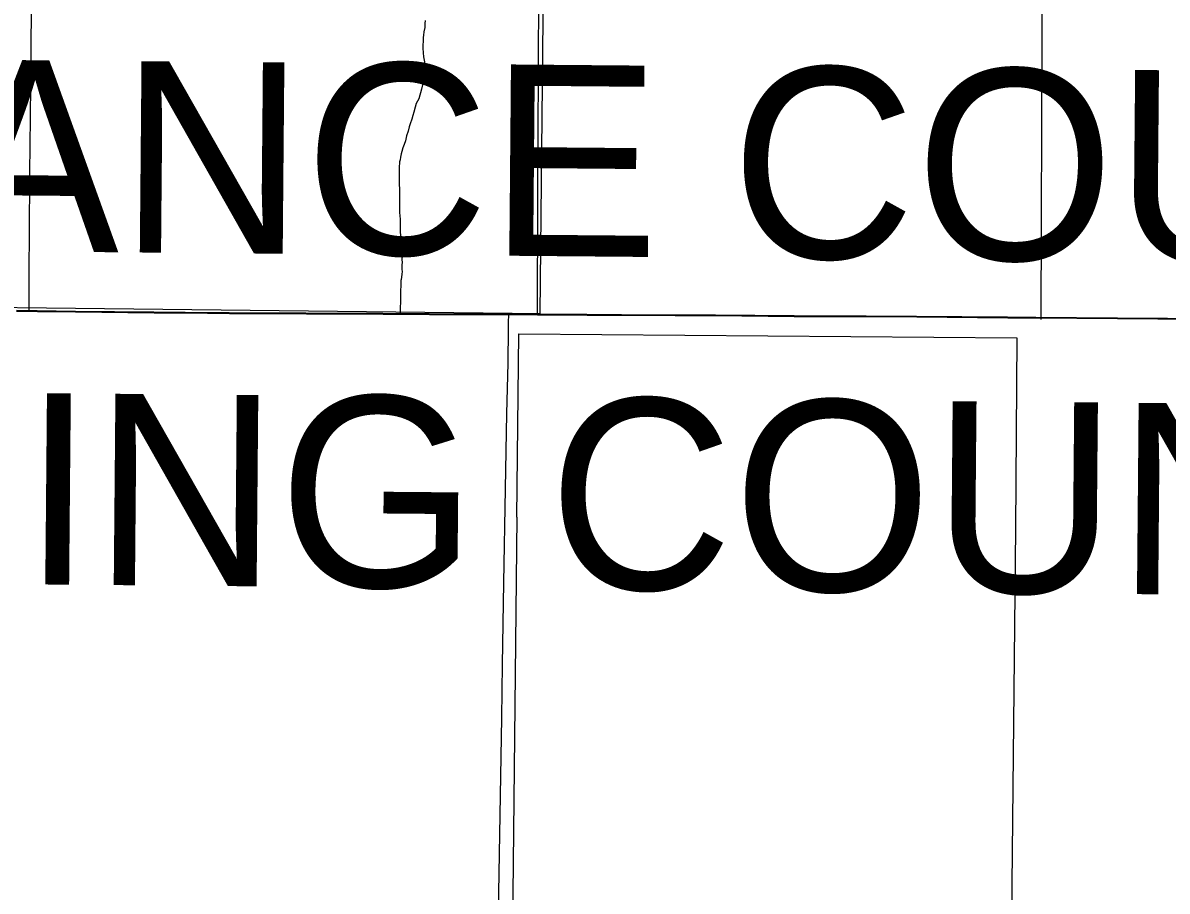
# Model space of a CAD drawing. Extents: x 2.4 to 73.1, y 4.5 to 25.6.
# Drawn here: x 31.761 to 32.327, y 21.341 to 21.77 of the extents above; entities that cross this region are included whole.
import ezdxf

# ---------------------------------------------------------------- set-up
doc = ezdxf.new("R2010")
doc.units = 0
for name, color, linetype in [('GM_X_County_Road', 7, 'Continuous'), ('GM_X_County_Text', 7, 'Continuous'), ('GM_X_Minor_River', 7, 'Continuous'), ('GM_X_Section', 7, 'Continuous'), ('GM_X_Township', 7, 'Continuous'), ('GM_X_Township_Road', 7, 'Continuous'), ('SH_Cut_Line', 7, 'Continuous')]:
    doc.layers.add(name, color=color, linetype=linetype)

msp = doc.modelspace()

# ---------------------------------------------------------------- linework, layer by layer
at = {"layer": 'GM_X_County_Road'}
for points in [[(32.01559, 21.62599), (32.01587, 21.6822), (32.01599, 21.72292), (32.01612, 21.73939), (32.01608, 21.75059), (32.01611, 21.75866), (32.01625, 21.77576), (32.01637, 21.78633), (32.01641, 21.79628), (32.01652, 21.81088), (32.01653, 21.84352), (32.01692, 21.89076), (32.01728, 21.91531), (32.01744, 21.93054), (32.01781, 21.95229), (32.01818, 21.97468), (32.01839, 21.99301), (32.01874, 22.016), (32.01908, 22.03558), (32.01953, 22.05888), (32.01979, 22.08686), (32.02001, 22.09835), (32.02057, 22.1494)], [(31.99463, 21.2135), (31.99463, 21.21505), (31.9947, 21.22159), (31.99486, 21.23681), (31.99511, 21.2539), (31.99552, 21.27565), (31.99585, 21.29586), (31.99613, 21.32072), (31.99801, 21.42639), (31.99827, 21.45281), (31.99906, 21.49321), (31.99984, 21.53983), (32.00054, 21.57713), (32.00115, 21.60199), (32.00135, 21.61908), (32.00136, 21.62218), (32.00138, 21.62605)]]:
    msp.add_lwpolyline(points, dxfattribs=at)
at = {"layer": 'GM_X_Minor_River'}
for points in [[(32.26527, 21.77802), (32.26528, 21.76956)], [(31.96011, 21.77165), (31.9599, 21.77013), (31.95987, 21.76823), (31.95945, 21.76596), (31.95924, 21.76444), (31.95903, 21.7633), (31.95901, 21.76197), (31.959, 21.76102), (31.95897, 21.75969), (31.95895, 21.75798), (31.9591, 21.7557), (31.95926, 21.75361), (31.95962, 21.75208), (31.95979, 21.75113), (31.95976, 21.74942), (31.95994, 21.74828), (31.95992, 21.74714), (31.95971, 21.746), (31.95949, 21.7441), (31.95927, 21.74202), (31.95825, 21.73766), (31.95684, 21.73294), (31.95566, 21.73049), (31.95507, 21.72878), (31.95446, 21.72632), (31.95386, 21.72462), (31.95345, 21.72273), (31.95265, 21.72046), (31.95206, 21.71895), (31.95165, 21.71687), (31.95085, 21.7146), (31.95024, 21.71214), (31.94964, 21.71025), (31.94904, 21.70855), (31.94844, 21.70685), (31.94824, 21.70571), (31.94783, 21.70401), (31.94762, 21.70268), (31.94741, 21.70173), (31.9474, 21.70079), (31.94719, 21.69946), (31.94713, 21.69566), (31.94725, 21.6911), (31.94738, 21.68767), (31.94735, 21.6854), (31.94731, 21.68312), (31.94727, 21.68046), (31.94742, 21.67817), (31.9474, 21.67665), (31.94756, 21.67494), (31.94773, 21.67323), (31.9477, 21.67171), (31.94768, 21.67), (31.94764, 21.66734), (31.94779, 21.66487), (31.94776, 21.66316), (31.94774, 21.66183), (31.94791, 21.66069), (31.94808, 21.65916), (31.94824, 21.65726), (31.94859, 21.65535), (31.94856, 21.65346), (31.94872, 21.65174), (31.94852, 21.6508), (31.94848, 21.64833), (31.94865, 21.64737), (31.94844, 21.64605), (31.94821, 21.6432)], [(32.26528, 21.76956), (32.26473, 21.62359)], [(31.94778, 21.6268), (31.94821, 21.6432)], [(32.00548, 21.52572), (32.00635, 21.61653), (32.25295, 21.6145), (32.25231, 21.52007)], [(32.00548, 21.52572), (32.00214, 21.21472)], [(32.25231, 21.52007), (32.2481, 21.11972)]]:
    msp.add_lwpolyline(points, dxfattribs=at)
at = {"layer": 'GM_X_Section'}
msp.add_lwpolyline([(31.52296, 22.13382), (32.02184, 22.12942), (32.01678, 21.62643), (32.00315, 21.62654), (31.51301, 21.63229)], close=True, dxfattribs=at)
at = {"layer": 'GM_X_Township'}
msp.add_lwpolyline([(31.75769, 21.62806), (31.76391, 21.62797), (31.76438, 21.62796), (31.76798, 21.62791), (31.78689, 21.62764), (31.82573, 21.62723), (31.84127, 21.62716), (31.86301, 21.62693), (31.93915, 21.62653), (31.96199, 21.62644), (31.99352, 21.62631), (32.00126, 21.62632), (32.00595, 21.62633), (32.01547, 21.62627), (32.04012, 21.6261), (32.05721, 21.626), (32.08362, 21.62582), (32.10382, 21.62582), (32.14266, 21.62545), (32.17839, 21.62531), (32.20325, 21.62516), (32.2483, 21.62476), (32.26229, 21.62466), (32.28248, 21.62451), (32.30268, 21.62435), (32.40211, 21.6236)], dxfattribs=at)
msp.add_lwpolyline([(31.75769, 21.62806), (31.76391, 21.62797), (31.76438, 21.62796), (31.76798, 21.62791), (31.78689, 21.62764), (31.82573, 21.62723), (31.84127, 21.62716), (31.86301, 21.62693), (31.93915, 21.62653), (31.96199, 21.62644), (31.99352, 21.62631), (32.00126, 21.62632), (32.00595, 21.62633), (32.01547, 21.62627), (32.04012, 21.6261), (32.05721, 21.626), (32.08362, 21.62582), (32.10382, 21.62582), (32.14266, 21.62545), (32.17839, 21.62531), (32.20325, 21.62516), (32.2483, 21.62476), (32.26229, 21.62466), (32.28248, 21.62451), (32.30268, 21.62435), (32.40211, 21.6236)], dxfattribs=at)
at = {"layer": 'GM_X_Township_Road'}
msp.add_line((31.7578, 21.62778), (31.76402, 21.62769), dxfattribs=at)
for points in [[(31.76402, 21.62769), (31.76403, 21.62845), (31.76406, 21.63431), (31.76407, 21.64954), (31.76425, 21.66477), (31.76437, 21.69679), (31.76451, 21.70922), (31.76476, 21.72414), (31.76485, 21.73937), (31.76487, 21.74055), (31.76618, 21.88451), (31.76645, 21.88997)], [(31.76402, 21.62769), (31.76449, 21.62768), (31.7681, 21.62763), (31.78701, 21.62737), (31.82585, 21.62695), (31.84139, 21.62688), (31.86313, 21.62666), (31.93926, 21.62626), (31.96211, 21.62617), (31.99364, 21.62604), (32.00138, 21.62605)], [(32.00138, 21.62605), (32.00606, 21.62605), (32.01559, 21.62599)], [(32.01559, 21.62599), (32.04024, 21.62583), (32.05733, 21.62573), (32.08374, 21.62554), (32.10394, 21.62554), (32.14277, 21.62518), (32.17851, 21.62504), (32.20337, 21.62488), (32.24842, 21.62448), (32.2624, 21.62439), (32.2826, 21.62423), (32.3028, 21.62407), (32.40223, 21.62332), (32.4535, 21.623), (32.49389, 21.62295), (32.5052, 21.6229)]]:
    msp.add_lwpolyline(points, dxfattribs=at)
at = {"layer": 'SH_Cut_Line'}
for points in [[(32.40211, 21.6236), (32.30268, 21.62435), (32.28248, 21.62451), (32.26229, 21.62466), (32.2483, 21.62476), (32.20325, 21.62516), (32.17839, 21.62531), (32.14266, 21.62545), (32.10382, 21.62582), (32.08362, 21.62582), (32.05721, 21.626), (32.04012, 21.6261), (32.01547, 21.62627), (32.00595, 21.62633), (32.00126, 21.62632), (31.99352, 21.62631), (31.96199, 21.62644), (31.93915, 21.62653), (31.86301, 21.62693), (31.84127, 21.62716), (31.82573, 21.62723), (31.78689, 21.62764), (31.76798, 21.62791), (31.76438, 21.62796), (31.76391, 21.62797), (31.75769, 21.62806)], [(31.75769, 21.62806), (31.76391, 21.62797), (31.76438, 21.62796), (31.76798, 21.62791), (31.78689, 21.62764), (31.82573, 21.62723), (31.84127, 21.62716), (31.86301, 21.62693), (31.93915, 21.62653), (31.96199, 21.62644), (31.99352, 21.62631), (32.00126, 21.62632), (32.00595, 21.62633), (32.01547, 21.62627), (32.04012, 21.6261), (32.05721, 21.626), (32.08362, 21.62582), (32.10382, 21.62582), (32.14266, 21.62545), (32.17839, 21.62531), (32.20325, 21.62516), (32.2483, 21.62476), (32.26229, 21.62466), (32.28248, 21.62451), (32.30268, 21.62435), (32.40211, 21.6236)]]:
    msp.add_lwpolyline(points, dxfattribs=at)

# ---------------------------------------------------------------- texts
at = {"layer": 'GM_X_County_Text'}
for s, p in [('DEFIANCE COUNTY', (31.43551, 21.6602)), ('PAULDING COUNTY', (31.33808, 21.4963))]:
    msp.add_text(s, height=0.094697, rotation=359.4936, dxfattribs=at).set_placement(p)

doc.saveas('drawing.dxf')
